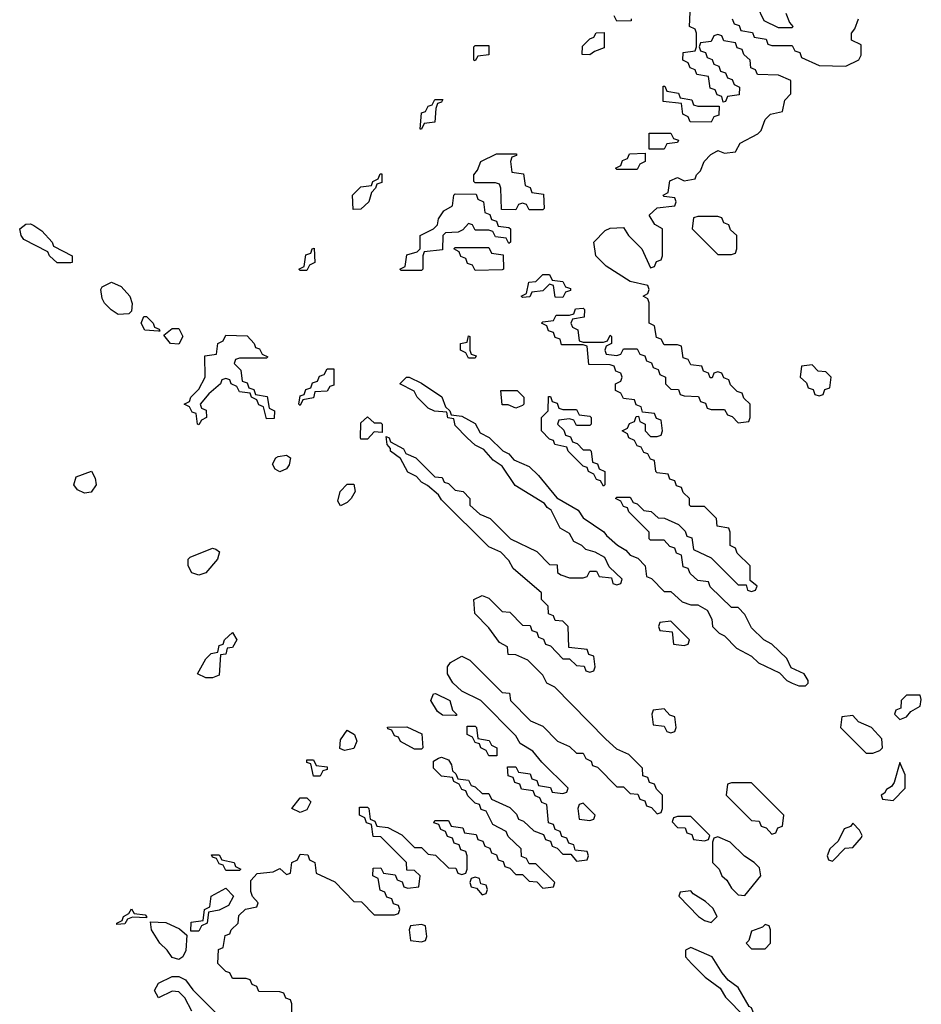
# Model space of a CAD drawing. Header units: inches. Extents: x 2710684 to 2828758, y 857022 to 965663.
# Tile 310 of 316: x 2782998 to 2785674, y 907469 to 910390. Entities that reach past the tile are written whole.
import ezdxf

# ---------------------------------------------------------------- set-up
doc = ezdxf.new("R2010")
doc.units = ezdxf.units.IN
doc.header["$MEASUREMENT"] = 0
doc.layers.add('C7980', color=7, linetype='Continuous')
doc.layers.add('C7981', color=7, linetype='Continuous')

msp = doc.modelspace()

# ---------------------------------------------------------------- linework, layer by layer
at = {"layer": 'C7980', "color": 4, "elevation": 12}
for points in [[(2783806, 907410), (2783806, 907470), (2783802, 907482), (2783787.3, 907487.3), (2783782, 907502), (2783770, 907506), (2783707.3, 907507.3), (2783702, 907522), (2783688, 907528), (2783682, 907542), (2783670, 907546), (2783630, 907546), (2783622, 907562), (2783610, 907566), (2783586, 907590), (2783588, 907632), (2783602, 907638), (2783607.3, 907672.7), (2783622, 907678), (2783626, 907690), (2783646, 907710), (2783648, 907732), (2783668.4, 907751.6), (2783702, 907758), (2783706, 907770), (2783688.4, 907788.4), (2783684, 907804), (2783684, 907836), (2783703.1, 907856.9), (2783750, 907862), (2783770, 907872), (2783790, 907854), (2783802, 907858), (2783806, 907890), (2783822, 907898), (2783830, 907914), (2783852.7, 907912.7), (2783858, 907898), (2783874, 907890), (2783878, 907858), (2783932.7, 907832.7), (2783990, 907774), (2784012.7, 907772.7), (2784050, 907734), (2784110, 907734), (2784122, 907738), (2784126, 907750), (2784122, 907762), (2784107.3, 907767.3), (2784102, 907782), (2784087.3, 907787.3), (2784082, 907802), (2784067.3, 907807.3), (2784062, 907842), (2784046, 907850), (2784047.3, 907872.7), (2784070, 907874), (2784078, 907858), (2784112.7, 907852.7), (2784118, 907838), (2784132.7, 907832.7), (2784138, 907818), (2784150, 907814), (2784182, 907818), (2784186, 907850), (2784170, 907866), (2784147.3, 907867.3), (2784146, 907890), (2784070, 907966), (2784047.3, 907967.3), (2784042, 908002), (2784027.3, 908007.3), (2784022, 908022), (2784006, 908030), (2784006, 908054), (2784030, 908054), (2784034, 908050), (2784038, 908018), (2784052, 908012), (2784058, 907998), (2784090, 907994), (2784131.6, 907971.6), (2784170, 907934), (2784190, 907934), (2784210, 907914), (2784231.6, 907911.6), (2784270, 907874), (2784292.7, 907872.7), (2784298, 907858), (2784310, 907854), (2784322, 907858), (2784326, 907870), (2784326, 907910), (2784322, 907922), (2784307.3, 907927.3), (2784302, 907942), (2784287.3, 907947.3), (2784282, 907962), (2784267.3, 907967.3), (2784262, 907982), (2784247.3, 907987.3), (2784242, 908002), (2784227.3, 908007.3), (2784230, 908014), (2784270, 908014), (2784278, 907998), (2784312.7, 907992.7), (2784318, 907978), (2784352.7, 907972.7), (2784358, 907958), (2784372.7, 907952.7), (2784378, 907938), (2784392.7, 907932.7), (2784398, 907918), (2784412.7, 907912.7), (2784418, 907898), (2784432.7, 907892.7), (2784438, 907878), (2784452.7, 907872.7), (2784470, 907854), (2784490, 907854), (2784510, 907834), (2784532.7, 907832.7), (2784550, 907814), (2784582, 907818), (2784586, 907830), (2784530, 907886), (2784510, 907886), (2784502, 907902), (2784487.3, 907907.3), (2784486, 907930), (2784447.3, 907967.3), (2784442, 907982), (2784402, 908002), (2784382, 908042), (2784367.3, 908047.3), (2784362, 908062), (2784350, 908066), (2784328, 908088), (2784322, 908102), (2784310, 908106), (2784302, 908122), (2784286, 908130), (2784282, 908142), (2784250, 908146), (2784226, 908170), (2784226, 908190), (2784240.4, 908199.6), (2784250, 908202), (2784270, 908194), (2784279.6, 908179.6), (2784282, 908162), (2784292.7, 908152.7), (2784298, 908138), (2784330, 908134), (2784338, 908118), (2784350, 908114), (2784370, 908094), (2784390, 908094), (2784398, 908078), (2784452.7, 908052.7), (2784472.7, 908032.7), (2784478, 908018), (2784492.7, 908012.7), (2784523.6, 907983.6), (2784552.7, 907972.7), (2784558, 907958), (2784572.7, 907952.7), (2784578, 907938), (2784592.7, 907932.7), (2784610, 907914), (2784634, 907914), (2784650, 907894), (2784682, 907898), (2784686, 907910), (2784682, 907922), (2784646, 907926), (2784642, 907942), (2784627.3, 907947.3), (2784622, 907962), (2784607.3, 907967.3), (2784602, 907982), (2784587.3, 907987.3), (2784582, 908002), (2784567.3, 908007.3), (2784562, 908062), (2784547.3, 908067.3), (2784542, 908082), (2784527.3, 908087.3), (2784522, 908102), (2784487.3, 908107.3), (2784482, 908122), (2784467.3, 908127.3), (2784462, 908142), (2784447.3, 908147.3), (2784446, 908174), (2784470, 908174), (2784478, 908158), (2784512.7, 908152.7), (2784518, 908138), (2784532.7, 908132.7), (2784538, 908118), (2784572.7, 908112.7), (2784578, 908098), (2784610, 908094), (2784622, 908098), (2784626, 908110), (2784547.3, 908187.3), (2784520.4, 908220.4), (2784483.1, 908243.1), (2784470, 908266), (2784366, 908370), (2784310, 908398), (2784283.1, 908423.1), (2784268, 908450), (2784268, 908470), (2784276.4, 908483.6), (2784310, 908502), (2784334, 908490), (2784430, 908394), (2784452, 908392), (2784454, 908370), (2784514, 908310), (2784550, 908294), (2784594, 908250), (2784630, 908234), (2784650, 908214), (2784670, 908214), (2784678, 908198), (2784694, 908190), (2784698, 908178), (2784712.7, 908172.7), (2784770, 908114), (2784790, 908114), (2784810, 908094), (2784832.7, 908092.7), (2784838, 908078), (2784852.7, 908072.7), (2784858, 908058), (2784872.7, 908052.7), (2784890, 908034), (2784902, 908038), (2784906, 908050), (2784906, 908090), (2784887.3, 908107.3), (2784882, 908122), (2784867.3, 908127.3), (2784862, 908142), (2784847.3, 908147.3), (2784846, 908170), (2784806, 908210), (2784770, 908226), (2784736.4, 908256.4), (2784586, 908410), (2784562, 908422), (2784550, 908446), (2784506, 908490), (2784470, 908506), (2784447.3, 908507.3), (2784446, 908530), (2784422, 908542), (2784390, 908586), (2784348.4, 908628.4), (2784346, 908670), (2784370, 908682), (2784390, 908674), (2784430, 908634), (2784452.7, 908632.7), (2784490, 908594), (2784512.7, 908592.7), (2784518, 908578), (2784532.7, 908572.7), (2784538, 908558), (2784552.7, 908552.7), (2784558, 908538), (2784572.7, 908532.7), (2784610, 908494), (2784630, 908494), (2784650, 908474), (2784672.7, 908472.7), (2784678, 908458), (2784690, 908454), (2784702, 908458), (2784706, 908470), (2784702, 908502), (2784687.3, 908507.3), (2784682, 908522), (2784627.3, 908527.3), (2784626, 908590), (2784610, 908606), (2784587.3, 908607.3), (2784582, 908622), (2784567.3, 908627.3), (2784566, 908650), (2784546, 908670), (2784546, 908690), (2784462, 908762), (2784450, 908786), (2784426, 908810), (2784390, 908826), (2784250, 908966), (2784240.4, 908980.4), (2784208.4, 909008.4), (2784190, 909018), (2784175.3, 909035.3), (2784150, 909048), (2784128.4, 909088.4), (2784098, 909110), (2784098, 909118), (2784088, 909130), (2784086, 909154), (2784094, 909150), (2784098, 909138), (2784136.9, 909116.9), (2784143.6, 909103.6), (2784174, 909090), (2784230, 909034), (2784251.6, 909031.6), (2784258, 909018), (2784270, 909014), (2784290, 908994), (2784314, 908990), (2784334, 908970), (2784334, 908950), (2784363.6, 908923.6), (2784394, 908910), (2784454, 908850), (2784532.7, 908812.7), (2784570, 908774), (2784592.7, 908772.7), (2784594, 908750), (2784603.6, 908743.6), (2784630, 908734), (2784670, 908734), (2784682, 908738), (2784690, 908754), (2784710, 908754), (2784718, 908738), (2784754, 908734), (2784758, 908718), (2784770, 908714), (2784782, 908718), (2784786, 908730), (2784747.3, 908767.3), (2784734.6, 908794.6), (2784706, 908810), (2784678, 908818), (2784666, 908830), (2784642, 908842), (2784630, 908866), (2784602, 908882), (2784575.3, 908935.3), (2784563.1, 908943.1), (2784555.3, 908955.3), (2784468.7, 909008.7), (2784430, 909066), (2784403.1, 909083.1), (2784375.3, 909115.3), (2784350, 909128), (2784326, 909150), (2784290, 909186), (2784286, 909206), (2784268.9, 909208.9), (2784266, 909226), (2784228.9, 909228.9), (2784210, 909238), (2784178, 909270), (2784168.4, 909288.4), (2784126, 909310), (2784146, 909330), (2784154, 909330), (2784190, 909312), (2784250.9, 909270.9), (2784262, 909242), (2784274, 909230), (2784278, 909218), (2784310, 909214), (2784350, 909192), (2784364.7, 909164.7), (2784391.1, 909151.1), (2784431.6, 909111.6), (2784450, 909102), (2784464.7, 909084.7), (2784510, 909064.7), (2784538, 909038), (2784591.6, 908971.6), (2784654.8, 908934.8), (2784670, 908912), (2784731.1, 908871.1), (2784739.6, 908859.6), (2784771.6, 908831.6), (2784796.9, 908816.9), (2784810, 908802), (2784832.7, 908792.7), (2784854, 908770), (2784858, 908738), (2784872.7, 908732.7), (2784910, 908694), (2784930, 908694), (2784963.6, 908663.6), (2784990, 908654), (2785010, 908654), (2785038, 908638), (2785051.6, 908611.6), (2785054, 908590), (2785074, 908570), (2785090, 908562), (2785125.4, 908525.4), (2785170, 908502), (2785190, 908482), (2785252.7, 908452.7), (2785274, 908430), (2785290, 908422), (2785310, 908414), (2785330, 908414), (2785338, 908422), (2785338, 908430), (2785326, 908450), (2785287.3, 908467.3), (2785274.6, 908494.6), (2785230, 908538), (2785206, 908550), (2785170, 908586), (2785150, 908626), (2785130, 908646), (2785110, 908646), (2785047.3, 908707.3), (2785042, 908722), (2785010, 908726), (2784987.3, 908747.3), (2784982, 908762), (2784967.3, 908767.3), (2784962, 908802), (2784947.3, 908807.3), (2784942, 908822), (2784927.3, 908827.3), (2784910, 908846), (2784870, 908846), (2784866, 908850), (2784866, 908870), (2784806, 908930), (2784802, 908942), (2784790, 908946), (2784782, 908962), (2784766, 908970), (2784770, 908974), (2784810, 908974), (2784818, 908958), (2784830, 908954), (2784850, 908934), (2784871.6, 908931.6), (2784892.7, 908912.7), (2784911.6, 908911.6), (2784952.7, 908892.7), (2784972.7, 908872.7), (2784978, 908858), (2784992.7, 908852.7), (2784998, 908818), (2785050, 908794), (2785130, 908714), (2785154, 908714), (2785158, 908698), (2785170, 908694), (2785182, 908698), (2785186, 908710), (2785166, 908726), (2785166, 908770), (2785127.3, 908807.3), (2785122, 908822), (2785106, 908830), (2785106, 908870), (2785102, 908882), (2785067.3, 908887.3), (2785066, 908910), (2785030, 908946), (2784990, 908946), (2784986, 908950), (2784986, 908970), (2784967.3, 908987.3), (2784962, 909002), (2784947.3, 909007.3), (2784942, 909022), (2784927.3, 909027.3), (2784922, 909042), (2784890, 909046), (2784886, 909050), (2784882, 909082), (2784870, 909086), (2784862, 909102), (2784850, 909106), (2784842, 909122), (2784830, 909126), (2784822, 909142), (2784806, 909150), (2784802, 909162), (2784786, 909170), (2784802, 909178), (2784807.3, 909192.7), (2784822, 909198), (2784827.3, 909212.7), (2784834, 909214), (2784838, 909198), (2784854, 909190), (2784854, 909170), (2784870, 909154), (2784890, 909154), (2784902, 909158), (2784906, 909170), (2784902, 909202), (2784887.3, 909207.3), (2784882, 909222), (2784846, 909226), (2784842, 909242), (2784827.3, 909247.3), (2784822, 909262), (2784790, 909266), (2784782, 909282), (2784766, 909290), (2784766, 909310), (2784782, 909318), (2784786, 909330), (2784782, 909342), (2784767.3, 909347.3), (2784762, 909362), (2784750, 909366), (2784687.3, 909367.3), (2784682, 909422), (2784670, 909426), (2784606, 909426), (2784602, 909442), (2784587.3, 909447.3), (2784582, 909462), (2784567.3, 909467.3), (2784562, 909482), (2784546, 909490), (2784550, 909494), (2784582, 909498), (2784590, 909514), (2784630, 909514), (2784642, 909518), (2784647.3, 909532.7), (2784670, 909534), (2784674, 909530), (2784672.7, 909507.3), (2784638, 909502), (2784634, 909490), (2784638, 909478), (2784654, 909470), (2784658, 909438), (2784670, 909434), (2784730, 909434), (2784742, 909438), (2784750, 909454), (2784754, 909450), (2784754, 909430), (2784738, 909422), (2784734, 909410), (2784738, 909398), (2784770, 909394), (2784782, 909398), (2784790, 909414), (2784830, 909414), (2784838, 909398), (2784852.7, 909392.7), (2784858, 909378), (2784872.7, 909372.7), (2784878, 909358), (2784892.7, 909352.7), (2784898, 909338), (2784914, 909330), (2784914, 909310), (2784930, 909294), (2784952.7, 909292.7), (2784958, 909278), (2784970, 909274), (2785012.7, 909272.7), (2785018, 909258), (2785032.7, 909252.7), (2785038, 909238), (2785050, 909234), (2785090, 909234), (2785098, 909218), (2785112.7, 909212.7), (2785130, 909194), (2785162, 909198), (2785166, 909210), (2785166, 909250), (2785147.3, 909267.3), (2785142, 909282), (2785127.3, 909287.3), (2785107.3, 909307.3), (2785102, 909322), (2785087.3, 909327.3), (2785082, 909342), (2785070, 909346), (2785058, 909342), (2785052.7, 909327.3), (2785047.3, 909327.3), (2785042, 909342), (2785027.3, 909347.3), (2785022, 909362), (2784990, 909366), (2784982, 909382), (2784967.3, 909387.3), (2784962, 909422), (2784950, 909426), (2784910, 909426), (2784902, 909442), (2784887.3, 909447.3), (2784882, 909482), (2784866, 909490), (2784866, 909550), (2784862, 909562), (2784848, 909570), (2784862, 909578), (2784866, 909590), (2784862, 909602), (2784810, 909614), (2784738.6, 909658.6), (2784708, 909690), (2784702, 909730), (2784735.5, 909764.5), (2784750, 909771.3), (2784790, 909774), (2784804.7, 909750), (2784844.7, 909710), (2784870, 909654), (2784882, 909658), (2784887.3, 909672.7), (2784902, 909678), (2784906, 909690), (2784906, 909770), (2784883.1, 909783.1), (2784866, 909810), (2784890, 909832), (2784942, 909838), (2784946, 909850), (2784942, 909862), (2784910, 909866), (2784908, 909870), (2784922, 909878), (2784927.3, 909912.7), (2784950, 909922), (2784970, 909912), (2785002, 909918), (2785006, 909930), (2785018, 909942), (2785028.7, 909970), (2785049.2, 909990.8), (2785066.3, 910000)], [(2785075, 910000), (2785090, 909994), (2785122, 909998), (2785123.1, 910000)], [(2783508.4, 907448.4), (2783488.4, 907488.4), (2783470, 907506), (2783450, 907508), (2783410, 907488.7), (2783398, 907510), (2783410, 907531.3), (2783450, 907552), (2783470, 907552), (2783490, 907542), (2783511.6, 907511.6), (2783650, 907374)]]:
    msp.add_lwpolyline(points, dxfattribs=at)
for points in [[(2784510, 909826), (2784502, 909842), (2784490, 909846), (2784478, 909842), (2784470, 909826), (2784427.3, 909827.3), (2784426, 909890), (2784422, 909902), (2784410, 909906), (2784350, 909906), (2784346, 909910), (2784346, 909930), (2784356.4, 909943.6), (2784366, 909970), (2784412.7, 909992.7), (2784472.7, 909992.7), (2784472.7, 909987.3), (2784458, 909982), (2784454, 909970), (2784458, 909938), (2784492.7, 909932.7), (2784498, 909898), (2784512.7, 909892.7), (2784518, 909878), (2784552.7, 909872.7), (2784554, 909830), (2784550, 909826)], [(2784770, 909946), (2784766, 909950), (2784782, 909958), (2784787.3, 909972.7), (2784802, 909978), (2784807.3, 909992.7), (2784854, 909994), (2784854, 909970), (2784838, 909962), (2784830, 909946)], [(2783987.3, 909827.3), (2783986, 909870), (2784010, 909894), (2784042, 909898), (2784046, 909910), (2784062, 909918), (2784067.3, 909932.7), (2784072.7, 909932.7), (2784072.7, 909907.3), (2784058, 909902), (2784054, 909890), (2784042, 909878), (2784034, 909850), (2784010, 909828)], [(2784450, 909726), (2784442, 909742), (2784410, 909746), (2784402, 909762), (2784390, 909766), (2784350, 909766), (2784342, 909782), (2784330, 909786), (2784312.7, 909767.3), (2784299.6, 909760.4), (2784262, 909758), (2784254, 909750), (2784252.7, 909707.3), (2784198, 909702), (2784194, 909690), (2784194, 909650), (2784190, 909646), (2784130, 909646), (2784126, 909650), (2784142, 909658), (2784147.3, 909692.7), (2784178, 909702), (2784186, 909710), (2784186, 909750), (2784226, 909770), (2784238, 909782), (2784240.4, 909799.6), (2784256.4, 909823.6), (2784282, 909838), (2784286, 909870), (2784290, 909874), (2784352.7, 909872.7), (2784358, 909858), (2784374, 909850), (2784378, 909818), (2784392.7, 909812.7), (2784398, 909798), (2784412.7, 909792.7), (2784418, 909778), (2784450, 909774), (2784454, 909770), (2784454, 909730)], [(2785070, 909806), (2785010, 909806), (2784998, 909802), (2784994, 909770), (2785070, 909694), (2785110, 909694), (2785122, 909698), (2785126, 909710), (2785126, 909750), (2785107.3, 909767.3), (2785102, 909782), (2785087.3, 909787.3), (2785082, 909802)], [(2783150, 909668.7), (2783109, 909669), (2783086, 909690), (2783082, 909702), (2783010, 909738), (2783002, 909750), (2782998, 909770), (2783016.4, 909783.6), (2783030, 909784.7), (2783039.8, 909779.8), (2783063.6, 909763.6), (2783094, 909730), (2783098, 909718), (2783154, 909690), (2783154, 909670)], [(2783830, 909646), (2783826, 909650), (2783842, 909658), (2783847.3, 909692.7), (2783862, 909698), (2783866, 909710), (2783872, 909712), (2783874, 909670), (2783858, 909662), (2783850, 909646)], [(2784350, 909646), (2784342, 909662), (2784327.3, 909667.3), (2784322, 909682), (2784307.3, 909687.3), (2784302, 909702), (2784286, 909710), (2784290, 909714), (2784390, 909714), (2784398, 909698), (2784432.7, 909692.7), (2784434, 909650), (2784430, 909648)], [(2784610, 909566), (2784587.3, 909567.3), (2784582, 909602), (2784570, 909606), (2784550, 909586), (2784518, 909582), (2784511.6, 909568.4), (2784490, 909566), (2784486, 909570), (2784502, 909578), (2784508.9, 909611.1), (2784530, 909614), (2784550, 909634), (2784570, 909634), (2784578, 909618), (2784610, 909614), (2784618, 909598), (2784632.7, 909592.7), (2784632.7, 909587.3), (2784618, 909582)], [(2783290, 909515.3), (2783269.2, 909529.2), (2783249.3, 909549.3), (2783243.2, 909563.2), (2783239, 909590), (2783242.7, 909597.3), (2783270, 909612), (2783298.8, 909598.8), (2783324.7, 909570), (2783331.6, 909548.4), (2783330, 909526), (2783322, 909518)], [(2783410, 909466), (2783368.9, 909468.9), (2783358, 909490), (2783366, 909510), (2783374, 909510), (2783394, 909490), (2783398, 909478), (2783412, 909472), (2783414, 909466)], [(2783470, 909428), (2783446, 909430), (2783426, 909454), (2783450, 909474), (2783470, 909474), (2783482, 909450)], [(2783730, 909206), (2783722, 909242), (2783708, 909248), (2783702, 909262), (2783686, 909270), (2783682, 909282), (2783650, 909286), (2783642, 909302), (2783626, 909310), (2783622, 909322), (2783610, 909326), (2783598, 909322), (2783594, 909310), (2783559.6, 909280.4), (2783534, 909250), (2783538, 909238), (2783551.6, 909231.6), (2783552, 909210), (2783538, 909202), (2783530, 909188), (2783526, 909190), (2783522, 909222), (2783510, 909226), (2783502, 909242), (2783486, 909250), (2783502, 909258), (2783506, 909270), (2783530, 909294), (2783548, 909330), (2783547.3, 909392.7), (2783582, 909398), (2783586, 909430), (2783602, 909438), (2783610, 909454), (2783672.7, 909452.7), (2783694, 909430), (2783698, 909418), (2783710, 909414), (2783718, 909398), (2783734, 909390), (2783730, 909386), (2783650, 909386), (2783638, 909382), (2783634, 909370), (2783654, 909350), (2783658, 909318), (2783672.7, 909312.7), (2783678, 909298), (2783692.7, 909292.7), (2783698, 909278), (2783732.7, 909272.7), (2783738, 909238), (2783754, 909230), (2783752.7, 909207.3)], [(2784330, 909386), (2784322, 909402), (2784306, 909410), (2784306, 909430), (2784326, 909434), (2784330, 909452), (2784334, 909450), (2784334, 909410), (2784338, 909398), (2784352.7, 909392.7), (2784350, 909386)], [(2783830, 909246), (2783826, 909250), (2783830, 909274), (2783842, 909278), (2783847.3, 909292.7), (2783862, 909298), (2783867.3, 909312.7), (2783882, 909318), (2783887.3, 909332.7), (2783902, 909338), (2783910, 909354), (2783930, 909354), (2783930, 909306), (2783918, 909302), (2783910, 909288), (2783874, 909286), (2783870, 909268), (2783838, 909262)], [(2785350, 909366), (2785318, 909362), (2785314, 909330), (2785332.7, 909312.7), (2785338, 909298), (2785352.7, 909292.7), (2785358, 909278), (2785370, 909274), (2785382, 909278), (2785387.3, 909292.7), (2785402, 909298), (2785406, 909330), (2785390, 909346), (2785367.3, 909347.3)], [(2784470, 909238), (2784447.3, 909247.3), (2784430, 909248), (2784426, 909290), (2784474, 909290), (2784494, 909270), (2784494, 909250), (2784490, 909246)], [(2784610, 909234), (2784650, 909234), (2784658, 909218), (2784690, 909214), (2784694, 909210), (2784694, 909190), (2784690, 909186), (2784650, 909186), (2784642, 909202), (2784630, 909206), (2784598, 909202), (2784594, 909190), (2784612.7, 909172.7), (2784618, 909158), (2784632.7, 909152.7), (2784638, 909138), (2784652.7, 909132.7), (2784670, 909114), (2784690, 909114), (2784694, 909110), (2784698, 909078), (2784712.7, 909072.7), (2784718, 909058), (2784734, 909050), (2784734, 909010), (2784730, 909006), (2784722, 909022), (2784710, 909026), (2784702, 909042), (2784686, 909050), (2784682, 909062), (2784670, 909066), (2784626, 909110), (2784622, 909122), (2784586, 909130), (2784582, 909142), (2784570, 909146), (2784546, 909170), (2784546, 909210), (2784566, 909230), (2784567.3, 909272.7), (2784572.7, 909272.7), (2784578, 909258), (2784592.7, 909252.7), (2784598, 909238)], [(2784050, 909194), (2784070, 909194), (2784074, 909190), (2784074, 909166), (2784050, 909168), (2784030, 909146), (2784010, 909146), (2784009.2, 909150), (2784010, 909194), (2784030, 909212)], [(2783770, 909048.7), (2783756.4, 909056.4), (2783748.4, 909071.6), (2783758, 909090), (2783765.2, 909094.8), (2783790, 909098), (2783802, 909090), (2783798, 909070), (2783790, 909058)], [(2783190, 908985.2), (2783170, 908995.3), (2783159, 909010), (2783165.6, 909034.4), (2783211.3, 909051.3), (2783222, 909030), (2783224.7, 909010), (2783210, 908988.7)], [(2783950, 908948), (2783942, 908962), (2783949.1, 908990.9), (2783970, 909012), (2783990, 909012), (2783994, 908990), (2783982, 908970), (2783970, 908958)], [(2783530, 908742), (2783508.9, 908748.9), (2783498, 908770), (2783498, 908790), (2783504, 908796), (2783570, 908822), (2783579.6, 908819.6), (2783591.3, 908811.3), (2783584.7, 908790), (2783550, 908748.7)], [(2784930, 908606), (2784898, 908602), (2784894, 908590), (2784898, 908578), (2784934, 908574), (2784938, 908538), (2784970, 908534), (2784982, 908538), (2784986, 908550)], [(2783550, 908438), (2783526, 908450), (2783550, 908494), (2783566, 908510), (2783586, 908514), (2783590, 908534), (2783602, 908538), (2783606, 908550), (2783630, 908572), (2783642, 908550), (2783630, 908528), (2783614, 908526), (2783610, 908508), (2783594, 908506), (2783590, 908446), (2783570, 908438)], [(2784290, 908326), (2784252.7, 908327.3), (2784238, 908338), (2784218, 908370), (2784226, 908390), (2784231.6, 908391.6), (2784274, 908370), (2784282, 908342), (2784294, 908330), (2784294, 908326)], [(2785670, 908386), (2785630, 908386), (2785614, 908370), (2785612.7, 908347.3), (2785598, 908342), (2785594, 908330), (2785610, 908314), (2785630, 908322), (2785642, 908338), (2785670, 908354), (2785673.6, 908373.6)], [(2784910, 908346), (2784878, 908342), (2784874, 908330), (2784878, 908298), (2784910, 908294), (2784918, 908278), (2784930, 908274), (2784942, 908278), (2784946, 908290), (2784942, 908322), (2784927.3, 908327.3)], [(2785470, 908326), (2785438, 908322), (2785434, 908290), (2785510, 908214), (2785530, 908214), (2785550, 908222), (2785558, 908230), (2785556.4, 908256.4), (2785526, 908290), (2785487.3, 908307.3)], [(2783962, 908222), (2783948.4, 908228.4), (2783950, 908254), (2783970, 908282), (2783992, 908270), (2783998, 908250), (2783990, 908228)], [(2784170, 908226), (2784128.4, 908248.4), (2784122, 908262), (2784110, 908266), (2784102, 908282), (2784090, 908286), (2784089, 908291), (2784147.3, 908292.7), (2784191.3, 908271.3), (2784194, 908230), (2784190, 908226)], [(2784390, 908206), (2784382, 908222), (2784366, 908230), (2784362, 908242), (2784350, 908246), (2784342, 908262), (2784326, 908270), (2784326, 908294), (2784350, 908294), (2784354, 908290), (2784358, 908258), (2784391.6, 908251.6), (2784398, 908238), (2784414, 908230), (2784414, 908206), (2784410, 908206)], [(2783870, 908146), (2783862, 908182), (2783850, 908186), (2783850, 908194), (2783870, 908194), (2783878, 908178), (2783910, 908174), (2783910, 908166), (2783898, 908162), (2783890, 908146)], [(2785610, 908186), (2785592.7, 908127.3), (2785584.7, 908115.3), (2785570, 908106), (2785564.7, 908095.3), (2785554, 908090), (2785558, 908078), (2785590, 908074), (2785626, 908110), (2785626, 908150)], [(2785170, 908126), (2785110, 908126), (2785098, 908122), (2785094, 908090), (2785170, 908014), (2785192.7, 908012.7), (2785198, 907998), (2785212.7, 907992.7), (2785230, 907974), (2785242, 907978), (2785247.3, 907992.7), (2785262, 907998), (2785266, 908030)], [(2783830, 908038), (2783806, 908050), (2783830, 908082), (2783850, 908082), (2783862, 908070), (2783850, 908046)], [(2784670, 908066), (2784658, 908062), (2784654, 908050), (2784658, 908018), (2784690, 908014), (2784702, 908018), (2784706, 908030)], [(2784990, 908026), (2784950, 908026), (2784938, 908022), (2784934, 908010), (2784950, 907994), (2784972.7, 907992.7), (2784978, 907978), (2784992.7, 907972.7), (2784998, 907958), (2785030, 907954), (2785042, 907958), (2785046, 907970)], [(2785470, 908006), (2785463.6, 907996.4), (2785444.7, 907990), (2785426.8, 907953.2), (2785402, 907930), (2785394, 907910), (2785398, 907898), (2785410, 907894), (2785447.3, 907932.7), (2785470, 907934), (2785496.4, 907963.6), (2785498, 907970), (2785490, 907986)], [(2785070, 907966), (2785058, 907962), (2785054, 907950), (2785054, 907890), (2785074, 907870), (2785082, 907850), (2785096.9, 907836.9), (2785110, 907814), (2785130, 907794), (2785150, 907792), (2785197.2, 907850), (2785193.6, 907873.6), (2785178, 907890), (2785148.7, 907908.7), (2785106, 907950)], [(2783610, 907866), (2783602, 907882), (2783590, 907886), (2783582, 907902), (2783570, 907906), (2783567.3, 907912.7), (2783590, 907912), (2783598, 907898), (2783634, 907890), (2783638, 907878), (2783654, 907870), (2783650, 907866)], [(2784350, 907846), (2784338, 907842), (2784334, 907830), (2784338, 907818), (2784354, 907814), (2784370, 907794), (2784382, 907798), (2784386, 907810), (2784382, 907822), (2784366, 907826), (2784362, 907842)], [(2783506, 907686), (2783507.3, 907712.7), (2783542, 907718), (2783546, 907750), (2783562, 907758), (2783566, 907790), (2783610, 907814), (2783632, 907790), (2783618, 907762), (2783590, 907748), (2783558, 907742), (2783554, 907710), (2783538, 907702), (2783530, 907686)], [(2784990, 907806), (2784958, 907802), (2784954, 907790), (2785012, 907730), (2785030, 907718), (2785050, 907712), (2785068, 907730), (2785054.6, 907754.6), (2785033.6, 907773.6), (2784996.4, 907796.4)], [(2783374, 907726), (2783332.7, 907727.3), (2783318, 907722), (2783310, 907708), (2783286, 907706), (2783286, 907710), (2783302, 907718), (2783306, 907730), (2783322, 907738), (2783330, 907752), (2783338, 907738), (2783370, 907734), (2783374, 907730)], [(2783470, 907602), (2783450, 907608), (2783435.3, 907630), (2783414, 907650), (2783388.7, 907690), (2783386, 907714), (2783431.6, 907711.6), (2783472.7, 907692.7), (2783494, 907674), (2783491, 907629), (2783482, 907610)], [(2784190, 907706), (2784158, 907702), (2784154, 907690), (2784158, 907658), (2784190, 907654), (2784202, 907658), (2784206, 907670), (2784202, 907702)], [(2785210, 907706), (2785202, 907698), (2785170, 907686), (2785162, 907658), (2785154, 907650), (2785170, 907634), (2785210, 907634), (2785226, 907650), (2785226, 907690), (2785222, 907702)], [(2784990, 907638), (2784974, 907630), (2784974, 907610), (2784992, 907590), (2785032, 907550), (2785076.9, 907516.9), (2785092, 907490), (2785150, 907432), (2785170, 907426.8), (2785175.3, 907430), (2785176, 907444), (2785170, 907459), (2785162.7, 907462.7), (2785130, 907519), (2785100.2, 907540.2), (2785082.7, 907562.7), (2785053.2, 907610)]]:
    msp.add_lwpolyline(points, close=True, dxfattribs=at)
at = {"layer": 'C7981', "color": 4, "elevation": 12}
for points in [[(2785123.1, 910000), (2785136.4, 910023.6), (2785188.4, 910051.6), (2785198, 910062), (2785210, 910094), (2785226, 910110), (2785262, 910118), (2785268.4, 910151.6), (2785286, 910170), (2785286, 910210), (2785250, 910226), (2785187.3, 910227.3), (2785182, 910242), (2785167.3, 910247.3), (2785166, 910270), (2785147.3, 910287.3), (2785142, 910302), (2785127.3, 910307.3), (2785122, 910322), (2785087.3, 910327.3), (2785082, 910342), (2785070, 910346), (2785058, 910342), (2785050, 910326), (2785018, 910322), (2785014, 910310), (2785018, 910298), (2785032.7, 910292.7), (2785038, 910278), (2785052.7, 910272.7), (2785058, 910258), (2785072.7, 910252.7), (2785078, 910238), (2785092.7, 910232.7), (2785098, 910218), (2785112.7, 910212.7), (2785118, 910198), (2785134, 910190), (2785132.7, 910167.3), (2785098, 910162), (2785092.7, 910147.3), (2785086, 910146), (2785082, 910162), (2785067.3, 910167.3), (2785062, 910182), (2785047.3, 910187.3), (2785042, 910222), (2785007.3, 910227.3), (2785002, 910242), (2784987.3, 910247.3), (2784982, 910262), (2784966, 910270), (2784967.3, 910292.7), (2785002, 910298), (2785006, 910310), (2785006, 910350), (2785002, 910362), (2784986, 910370), (2784987.3, 910412.7)], [(2785271.3, 910410), (2785282, 910382), (2785292, 910370), (2785290, 910366), (2785250, 910366), (2785207.3, 910387.3), (2785186, 910430)], [(2784812.7, 910392.7), (2784812.7, 910387.3), (2784770, 910386), (2784762, 910402)], [(2785112.7, 910392.7), (2785118, 910378), (2785132.7, 910372.7), (2785138, 910358), (2785172.7, 910352.7), (2785178, 910338), (2785212.7, 910332.7), (2785218, 910318), (2785230, 910314), (2785290, 910314), (2785298, 910298), (2785312.7, 910292.7), (2785318, 910278), (2785370, 910254), (2785450, 910252), (2785488.4, 910271.6), (2785495.3, 910284.7), (2785495.3, 910315.3), (2785466, 910330), (2785466, 910350), (2785476.4, 910363.6), (2785487.3, 910392.7)], [(2785066.3, 910000), (2785070, 910002), (2785075, 910000)]]:
    msp.add_lwpolyline(points, dxfattribs=at)
for points in [[(2784690, 910286), (2784667.3, 910287.3), (2784668.4, 910311.6), (2784690, 910334), (2784702, 910338), (2784708.4, 910351.6), (2784732.7, 910352.7), (2784732.7, 910307.3), (2784703.6, 910296.4)], [(2784350, 910268), (2784346, 910270), (2784346, 910310), (2784350, 910314), (2784390, 910314), (2784390, 910286), (2784358, 910282)], [(2785010, 910134), (2785074, 910134), (2785072.7, 910107.3), (2785058, 910102), (2785050, 910086), (2784987.3, 910087.3), (2784982, 910102), (2784966, 910110), (2784962, 910142), (2784907.3, 910147.3), (2784907.3, 910192.7), (2784912.7, 910192.7), (2784918, 910178), (2784952.7, 910172.7), (2784958, 910158), (2784992.7, 910152.7), (2784998, 910138)], [(2784186, 910066), (2784190, 910114), (2784202, 910118), (2784210, 910134), (2784222, 910138), (2784230, 910154), (2784254, 910154), (2784250, 910146), (2784238, 910142), (2784232.7, 910127.3), (2784230, 910086), (2784198, 910082), (2784190, 910066)], [(2784866, 910006), (2784866, 910054), (2784930, 910054), (2784938, 910038), (2784952.7, 910032.7), (2784950, 910026), (2784918, 910022), (2784910, 910006)]]:
    msp.add_lwpolyline(points, close=True, dxfattribs=at)

doc.saveas('drawing.dxf')
